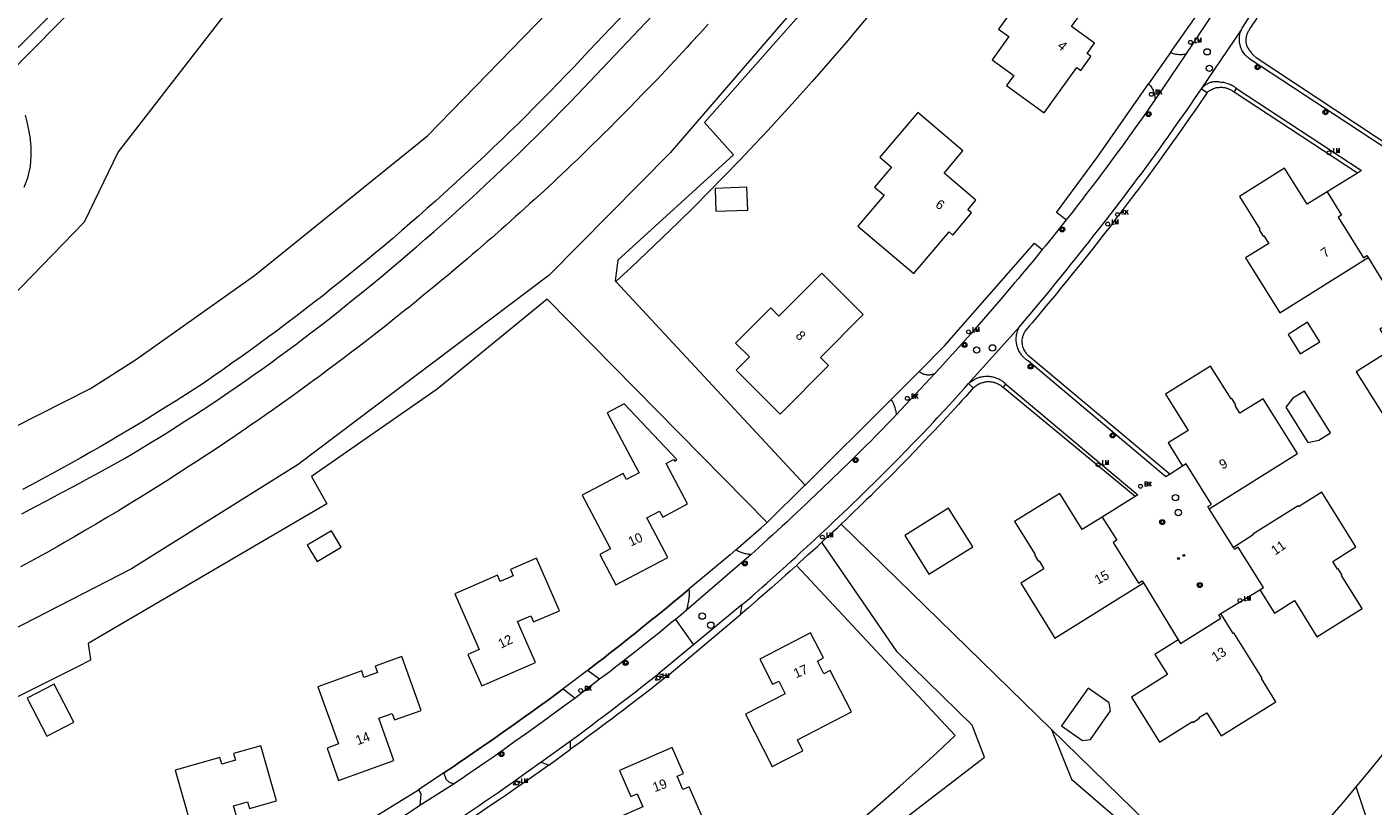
# Model space of a CAD drawing. Header units: metres. Extents: x 138165 to 154469, y 480134 to 494189.
# Tile 318 of 656: x 149034 to 149211, y 483403 to 483506. Entities that reach past the tile are written whole.
import ezdxf

# ---------------------------------------------------------------- set-up
doc = ezdxf.new("R2010")
doc.units = ezdxf.units.M
doc.header["$LTSCALE"] = 0.001
doc.header["$MEASUREMENT"] = 0
for name, color, linetype, lineweight in [('Level 5', 7, 'Continuous', 0), ('TOP-L-terrein schutting raster hek leuning', 7, 'Continuous', 0), ('TOP-L-topo objecten punt', 7, 'Continuous', 0), ('TOP-L-topo objecten vlak', 7, 'Continuous', 0), ('TOP-L-water beschoeiing', 7, 'Continuous', 0), ('TOP-T-topo huisnummering naamgeving', 7, 'Continuous', 0)]:
    doc.layers.add(name, color=color, linetype=linetype, lineweight=lineweight)
doc.styles.add('Style-INTL_ISO', font='INTL_ISO.shx')
doc.styles.add('Style-STANDARD', font='STANDARD.shx')

# ---------------------------------------------------------------- blocks, each defined once
blk = doc.blocks.new('39')
at = {"layer": 'TOP-L-topo objecten punt', "color": 7, "linetype": 'Continuous', "lineweight": 0}
for p, q in [((0.0175, 0.0175), (-0.0175, 0.0175)), ((-0.0175, 0.0175), (-0.0175, -0.0175)), ((0.0175, 0.0175), (0.0175, -0.0175)), ((0.0175, -0.0175), (-0.0175, -0.0175))]:
    blk.add_line(p, q, dxfattribs=at)
blk.add_circle((0, 0), 0.0332, dxfattribs=at)
blk = doc.blocks.new('*U13')
at = {"layer": 'Level 5', "color": 7, "linetype": 'Continuous', "lineweight": 0}
blk.add_circle((0, 0), 0.0415, dxfattribs=at)
blk = doc.blocks.new('150')
at = {"layer": 'Level 5', "color": 7, "linetype": 'Continuous', "lineweight": 0}
blk.add_blockref('*U13', (0, 0), dxfattribs=at)
blk = doc.blocks.new('72')
at = {"layer": 'TOP-L-topo objecten punt', "color": 7, "linetype": 'Continuous', "lineweight": 0}
blk.add_circle((0, 0), 0.025, dxfattribs=at)
at = {"layer": 'TOP-L-topo objecten punt', "color": 7, "linetype": 'Continuous', "lineweight": 0, "style": 'Style-STANDARD'}
blk.add_text('BK', height=0.06, dxfattribs=at).set_placement((0.0483, 0))
blk = doc.blocks.new('16')
at = {"layer": 'TOP-L-topo objecten punt', "color": 7, "linetype": 'Continuous', "lineweight": 0}
blk.add_circle((0, 0), 0.025, dxfattribs=at)
at = {"layer": 'TOP-L-topo objecten punt', "color": 7, "linetype": 'Continuous', "lineweight": 0, "style": 'Style-STANDARD'}
blk.add_text('LM', height=0.06, dxfattribs=at).set_placement((0.0483, 0))
blk = doc.blocks.new('10')
at = {"layer": 'TOP-L-topo objecten punt', "linetype": 'Continuous', "lineweight": 0}
blk.add_circle((0, 0), 0.0125, dxfattribs=at)
blk = doc.blocks.new('119')
at = {"layer": 'TOP-L-topo objecten punt', "color": 7, "linetype": 'Continuous', "lineweight": 0}
blk.add_circle((0, 0), 0.025, dxfattribs=at)
at = {"layer": 'TOP-L-topo objecten punt', "color": 7, "linetype": 'Continuous', "lineweight": 0, "style": 'Style-STANDARD'}
blk.add_text('KK', height=0.06, dxfattribs=at).set_placement((0.0483, 0))

msp = doc.modelspace()

# ---------------------------------------------------------------- linework, layer by layer
at = {"layer": 'TOP-L-terrein schutting raster hek leuning', "flags": 128}
for points in [[(149121.24, 483432), (149121.15, 483431.93), (149120.47, 483431.35), (149119.09, 483430.21), (149118.4, 483429.64), (149117.02, 483428.51), (149116.33, 483427.95), (149114.93, 483426.82), (149114.24, 483426.27), (149113.54, 483425.71), (149112.84, 483425.15), (149112.14, 483424.6), (149110.73, 483423.49), (149110.03, 483422.94), (149109.32, 483422.4), (149107.91, 483421.3)], [(149104.71, 483418.9), (149104, 483418.38), (149103.3, 483417.85), (149102.59, 483417.33), (149101.88, 483416.82), (149100.45, 483415.78), (149099.74, 483415.27), (149098.31, 483414.24), (149096.88, 483413.23), (149095.44, 483412.22), (149093.99, 483411.22), (149093.27, 483410.72), (149091.82, 483409.72), (149091.09, 483409.23), (149090.36, 483408.73), (149089.04, 483407.84)], [(149070.66, 483394.31), (149069.8, 483394.86), (149069.32, 483395.74), (149075.67, 483399.43), (149085.7, 483405.59)]]:
    msp.add_lwpolyline(points, dxfattribs=at)
at = {"layer": 'TOP-L-topo objecten vlak', "flags": 128}
for points in [[(149174.81, 483548.92), (149169.13, 483553.48), (149144.26, 483519.05), (149118.79, 483489.41), (149102.88, 483473.29), (149069.85, 483448.42), (149047.96, 483434.69), (149017.71, 483419.17), (149016.56, 483418.67)], [(149158.45, 483525.05), (149158.33, 483524.89), (149152.48, 483528.69), (149138.03, 483510.08), (149123.27, 483493.41), (149127.11, 483489.16), (149111.87, 483475.29), (149111.53, 483472.55), (149111.62, 483472.46)], [(149193.86, 483505.59), (149193.92, 483505.73), (149193.96, 483505.8), (149194.04, 483505.94), (149194.58, 483506.79), (149195.44, 483508.14), (149195.87, 483508.82), (149196.3, 483509.49), (149197.15, 483510.84), (149198, 483512.2), (149198.42, 483512.88), (149199.25, 483514.25), (149200.08, 483515.62), (149200.9, 483516.99), (149201.71, 483518.37), (149202.52, 483519.75), (149202.92, 483520.44), (149203.32, 483521.13), (149204.11, 483522.52), (149204.51, 483523.22), (149204.9, 483523.92), (149205.29, 483524.61), (149205.68, 483525.35), (149206.17, 483526.29)], [(149184.54, 483502.61), (149190.87, 483511.61), (149197.41, 483522.17)], [(149198.54, 483521.29), (149197.46, 483519.41), (149193.12, 483512.35), (149186.54, 483502.38)], [(149033.55, 483441.92), (149035.24, 483442.81), (149036.94, 483443.7), (149038.63, 483444.61), (149040.32, 483445.52), (149042.01, 483446.43), (149043.69, 483447.35), (149045.37, 483448.28), (149047.04, 483449.21), (149048.21, 483449.9), (149049.37, 483450.6), (149050.52, 483451.3), (149051.68, 483452.01), (149052.83, 483452.72), (149053.97, 483453.44), (149055.11, 483454.17), (149056.25, 483454.9), (149057.38, 483455.64), (149058.51, 483456.39), (149059.63, 483457.14), (149060.75, 483457.9), (149061.87, 483458.67), (149062.98, 483459.44), (149064.08, 483460.22), (149065.19, 483461), (149066.29, 483461.79), (149067.38, 483462.59), (149068.47, 483463.39), (149069.55, 483464.2), (149070.63, 483465.01), (149071.71, 483465.84), (149072.78, 483466.66), (149073.84, 483467.49), (149074.9, 483468.33), (149075.96, 483469.18), (149077.16, 483470.14), (149078.35, 483471.1), (149079.54, 483472.08), (149080.73, 483473.05), (149081.91, 483474.04), (149083.08, 483475.03), (149084.25, 483476.02), (149085.42, 483477.02), (149086.58, 483478.03), (149087.73, 483479.04), (149088.88, 483480.06), (149090.03, 483481.08), (149091.17, 483482.11), (149092.3, 483483.14), (149093.43, 483484.18), (149094.56, 483485.23), (149095.67, 483486.28), (149096.79, 483487.33), (149097.9, 483488.4), (149099, 483489.46), (149100.1, 483490.54), (149101.2, 483491.61), (149102.28, 483492.7), (149103.37, 483493.79), (149104.44, 483494.88), (149105.52, 483495.98), (149106.58, 483497.08), (149127.84, 483519.54)], [(149123.97, 483519.54), (149108.14, 483502.85), (149107.12, 483501.77), (149106.09, 483500.68), (149105.06, 483499.61), (149104.02, 483498.53), (149102.98, 483497.47), (149101.94, 483496.4), (149100.89, 483495.35), (149099.83, 483494.29), (149098.77, 483493.24), (149097.7, 483492.2), (149096.64, 483491.16), (149095.56, 483490.13), (149094.48, 483489.1), (149093.4, 483488.08), (149092.31, 483487.06), (149091.22, 483486.05), (149090.12, 483485.04), (149089.02, 483484.04), (149087.92, 483483.05), (149086.8, 483482.06), (149085.69, 483481.07), (149084.57, 483480.09), (149083.44, 483479.12), (149082.31, 483478.15), (149081.17, 483477.19), (149080.04, 483476.23), (149078.89, 483475.28), (149077.74, 483474.34), (149076.59, 483473.4), (149075.43, 483472.46), (149074.26, 483471.54), (149073.1, 483470.61), (149071.92, 483469.7), (149070.74, 483468.79), (149069.56, 483467.88), (149068.38, 483466.98), (149067.19, 483466.09), (149065.99, 483465.2), (149064.79, 483464.32), (149063.59, 483463.45), (149062.38, 483462.58), (149061.17, 483461.72), (149059.95, 483460.86), (149058.73, 483460.01), (149057.5, 483459.16), (149056.28, 483458.37), (149055.05, 483457.57), (149053.82, 483456.79), (149052.59, 483456.01), (149051.35, 483455.24), (149050.11, 483454.47), (149048.86, 483453.71), (149047.61, 483452.96), (149046.35, 483452.21), (149045.1, 483451.47), (149043.83, 483450.74), (149042.57, 483450.01), (149041.3, 483449.29), (149040.02, 483448.57), (149038.75, 483447.86), (149037.47, 483447.16), (149036.18, 483446.47), (149034.9, 483445.78), (149033.61, 483445.1)], [(149046.39, 483516.65), (149032.31, 483502.5)], [(149031.62, 483499.57), (149045.03, 483513.23)], [(149064.51, 483513.21), (149046.22, 483489.55), (149041.74, 483480.27), (149032.16, 483470.39)], [(149163.28, 483504.71), (149161.09, 483501.66), (149163.97, 483499.59), (149163, 483498.25), (149167.95, 483494.68), (149172.22, 483500.61), (149172.75, 483500.23), (149174.09, 483502.09), (149173.57, 483502.47), (149174.56, 483503.85), (149171.52, 483506.04), (149174.06, 483509.58), (149167.93, 483513.99), (149161.94, 483505.67), (149163.28, 483504.71)], [(149019.09, 483446.52), (149042.56, 483458.4), (149048.48, 483462.18), (149064.12, 483473.26), (149086.86, 483491.64), (149102.65, 483507.88)], [(149145.08, 483507.71), (149143.59, 483505.92), (149141.91, 483503.94), (149140.39, 483502.16), (149138.95, 483500.5), (149137.44, 483498.79), (149135.88, 483497.04), (149134.8, 483495.84), (149133.32, 483494.21), (149131.6, 483492.34), (149129.98, 483490.61), (149127.89, 483488.41), (149125.92, 483486.37), (149123.78, 483484.19), (149122.05, 483482.45), (149119.86, 483480.28), (149117.72, 483478.21), (149115.65, 483476.23), (149113.67, 483474.36), (149111.62, 483472.46)], [(149123.77, 483506.34), (149122.66, 483505.12), (149121.55, 483503.9), (149120.99, 483503.29), (149119.87, 483502.08), (149119.31, 483501.47), (149118.18, 483500.27), (149117.05, 483499.07), (149116.48, 483498.48), (149115.33, 483497.29), (149114.18, 483496.1), (149113.61, 483495.51), (149113.03, 483494.92), (149111.86, 483493.75), (149110.7, 483492.58), (149110.11, 483492), (149109.53, 483491.42), (149108.35, 483490.27), (149107.16, 483489.11), (149106.57, 483488.54), (149105.8, 483487.81), (149105.19, 483487.23), (149103.98, 483486.09), (149103.37, 483485.52), (149102.15, 483484.38), (149100.92, 483483.25), (149100.3, 483482.69), (149099.06, 483481.57), (149098.44, 483481.01), (149097.82, 483480.46), (149097.2, 483479.9), (149096.58, 483479.35), (149095.32, 483478.24), (149094.69, 483477.7), (149093.43, 483476.6), (149092.8, 483476.06), (149092.17, 483475.52), (149090.9, 483474.43), (149089.62, 483473.36), (149088.98, 483472.82), (149087.7, 483471.76), (149087.05, 483471.23), (149086.41, 483470.7), (149085.11, 483469.64), (149084.46, 483469.12), (149083.82, 483468.6), (149082.51, 483467.56), (149081.2, 483466.52), (149079.89, 483465.49), (149079.23, 483464.98), (149077.91, 483463.96), (149076.58, 483462.95), (149075.92, 483462.44), (149075.25, 483461.94), (149073.92, 483460.94), (149072.57, 483459.95), (149071.9, 483459.45), (149071.23, 483458.96), (149069.88, 483457.98), (149069.2, 483457.49), (149067.85, 483456.52), (149066.48, 483455.56), (149065.8, 483455.08), (149064.43, 483454.12), (149063.75, 483453.65), (149063.06, 483453.17), (149061.68, 483452.23), (149060.3, 483451.29), (149059.61, 483450.83), (149058.22, 483449.91), (149057.52, 483449.45), (149056.82, 483448.99), (149055.43, 483448.08), (149054.02, 483447.17), (149052.62, 483446.27), (149051.21, 483445.38), (149049.79, 483444.5), (149049.08, 483444.06), (149048.37, 483443.62), (149046.95, 483442.75), (149046.24, 483442.31), (149044.81, 483441.45), (149043.37, 483440.6), (149041.93, 483439.75), (149040.49, 483438.91), (149039.05, 483438.08), (149038.32, 483437.66), (149036.87, 483436.84), (149036.14, 483436.43), (149034.69, 483435.62), (149033.37, 483434.93)], [(149188.61, 483497.81), (149193.86, 483505.59)], [(149213.48, 483489.56), (149194.98, 483501.74), (149194.85, 483501.84), (149194.79, 483501.88), (149194.66, 483501.98), (149194.61, 483502.04), (149194.49, 483502.15), (149194.38, 483502.26), (149194.33, 483502.32), (149194.23, 483502.45), (149194.19, 483502.51), (149194.1, 483502.64), (149194.01, 483502.78), (149193.94, 483502.91), (149193.87, 483503.06), (149193.81, 483503.2), (149193.76, 483503.35), (149193.73, 483503.42), (149193.69, 483503.58), (149193.65, 483503.73), (149193.63, 483503.89), (149193.61, 483504.04), (149193.6, 483504.12), (149193.6, 483504.2), (149193.6, 483504.36), (149193.6, 483504.52), (149193.61, 483504.6), (149193.62, 483504.75), (149193.65, 483504.91), (149193.68, 483505.06), (149193.72, 483505.22), (149193.75, 483505.29), (149193.77, 483505.37), (149193.83, 483505.52), (149193.86, 483505.59)], [(149195.88, 483507.14), (149195.08, 483505.88), (149194.78, 483505.41), (149194.72, 483505.3), (149194.65, 483505.18), (149194.63, 483505.12), (149194.6, 483505.06), (149194.56, 483504.94), (149194.54, 483504.88), (149194.52, 483504.81), (149194.49, 483504.69), (149194.47, 483504.56), (149194.45, 483504.43), (149194.45, 483504.36), (149194.44, 483504.23), (149194.45, 483504.1), (149194.45, 483504.03), (149194.46, 483503.97), (149194.48, 483503.84), (149194.51, 483503.71), (149194.55, 483503.59), (149194.6, 483503.46), (149194.62, 483503.4), (149194.67, 483503.28), (149194.74, 483503.17), (149194.77, 483503.11), (149194.85, 483503.01), (149194.92, 483502.9), (149194.95, 483502.87), (149195.05, 483502.73), (149195.15, 483502.59), (149195.2, 483502.53), (149195.32, 483502.4), (149195.44, 483502.28), (149195.5, 483502.22), (149195.56, 483502.16), (149195.69, 483502.05), (149195.76, 483501.99), (149195.82, 483501.94), (149214.03, 483489.88)], [(149184.54, 483502.61), (149181.65, 483498.5)], [(149186.54, 483502.38), (149182.51, 483496.43)], [(149186.54, 483502.38), (149186.53, 483502.38), (149186.46, 483502.36), (149186.39, 483502.35), (149186.23, 483502.33), (149186.08, 483502.31), (149186.01, 483502.3), (149185.93, 483502.3), (149185.86, 483502.3), (149185.78, 483502.3), (149185.63, 483502.31), (149185.48, 483502.32), (149185.4, 483502.34), (149185.25, 483502.36), (149185.11, 483502.4), (149184.96, 483502.44), (149184.82, 483502.49), (149184.75, 483502.52), (149184.68, 483502.55), (149184.54, 483502.61)], [(149170.83, 483480.58), (149169.54, 483481.57), (149175, 483488.94), (149181.65, 483498.5)], [(149181.65, 483498.5), (149181.75, 483498.39), (149181.85, 483498.28), (149181.9, 483498.22), (149181.99, 483498.1), (149182.07, 483497.97), (149182.15, 483497.84), (149182.18, 483497.78), (149182.25, 483497.64), (149182.28, 483497.57), (149182.33, 483497.43), (149182.36, 483497.36), (149182.38, 483497.29), (149182.4, 483497.22), (149182.42, 483497.14), (149182.44, 483497.07), (149182.45, 483497), (149182.48, 483496.85), (149182.49, 483496.77), (149182.5, 483496.7), (149182.5, 483496.62), (149182.5, 483496.55), (149182.51, 483496.43)], [(149188.61, 483497.81), (149188.69, 483497.92), (149188.74, 483497.97), (149188.83, 483498.08), (149188.92, 483498.17), (149189.03, 483498.26), (149189.13, 483498.34), (149189.24, 483498.42), (149189.36, 483498.49), (149189.48, 483498.56), (149189.61, 483498.61), (149189.73, 483498.66), (149189.8, 483498.68), (149189.93, 483498.72), (149189.99, 483498.74), (149190.13, 483498.76), (149190.26, 483498.78), (149190.4, 483498.79), (149190.53, 483498.79), (149190.67, 483498.79), (149190.73, 483498.78), (149190.87, 483498.77), (149190.94, 483498.75), (149191.05, 483498.73), (149191.22, 483498.72), (149191.39, 483498.7), (149191.55, 483498.68), (149191.63, 483498.66), (149191.79, 483498.62), (149191.95, 483498.58), (149192.11, 483498.53), (149192.19, 483498.5), (149192.34, 483498.44), (149192.49, 483498.36), (149192.56, 483498.33), (149192.71, 483498.25), (149192.85, 483498.16), (149192.92, 483498.11), (149192.98, 483498.06), (149193.05, 483498.01), (149193.12, 483497.96), (149193.18, 483497.91), (149193.24, 483497.85)], [(149164.67, 483466.48), (149165.35, 483467.28), (149166.58, 483468.75), (149167.19, 483469.48), (149168.4, 483470.96), (149169.61, 483472.44), (149170.82, 483473.93), (149171.42, 483474.67), (149172.02, 483475.42), (149173.21, 483476.92), (149173.8, 483477.67), (149174.39, 483478.42), (149174.98, 483479.17), (149176.16, 483480.68), (149176.74, 483481.44), (149177.91, 483482.96), (149178.49, 483483.72), (149179.07, 483484.48), (149179.64, 483485.24), (149180.22, 483486.01), (149180.8, 483486.77), (149181.96, 483488.33), (149182.55, 483489.16), (149183.14, 483489.98), (149183.73, 483490.81), (149184.31, 483491.63), (149185.48, 483493.29), (149186.64, 483494.95), (149187.22, 483495.78), (149187.79, 483496.62), (149188.61, 483497.81)], [(149189.36, 483497.34), (149188, 483495.34), (149187.01, 483493.92), (149186.02, 483492.5), (149185.52, 483491.79), (149184.51, 483490.38), (149183.5, 483488.97), (149182.99, 483488.27), (149182.48, 483487.57), (149181.46, 483486.17), (149180.42, 483484.77), (149179.39, 483483.38), (149178.34, 483482), (149177.29, 483480.62), (149176.77, 483479.93), (149175.71, 483478.56), (149175.25, 483477.98), (149174.23, 483476.67), (149173.71, 483476.02), (149172.68, 483474.72), (149172.16, 483474.08), (149171.11, 483472.78), (149170.06, 483471.5), (149169.54, 483470.86), (149168.48, 483469.58), (149167.94, 483468.95), (149167.41, 483468.31), (149166.34, 483467.04), (149165.95, 483466.59), (149165.46, 483465.98), (149165.38, 483465.87), (149165.31, 483465.75), (149165.25, 483465.62), (149165.22, 483465.56), (149165.17, 483465.43), (149165.12, 483465.3), (149165.1, 483465.23), (149165.07, 483465.1), (149165.04, 483464.96), (149165.02, 483464.82), (149165.01, 483464.68), (149165.01, 483464.54), (149165.02, 483464.4), (149165.03, 483464.26), (149165.05, 483464.13), (149165.08, 483463.99), (149165.1, 483463.92), (149165.14, 483463.79), (149165.17, 483463.72), (149165.22, 483463.6), (149165.28, 483463.47), (149165.35, 483463.35), (149165.42, 483463.23), (149165.5, 483463.12), (149165.59, 483463.01), (149165.63, 483462.96), (149165.68, 483462.9), (149165.73, 483462.85), (149165.78, 483462.81), (149165.83, 483462.76), (149165.9, 483462.7), (149184.51, 483447.14)], [(149188.61, 483497.81), (149189.36, 483497.34)], [(149189.36, 483497.34), (149189.43, 483497.41), (149189.49, 483497.46), (149189.55, 483497.5), (149189.61, 483497.54), (149189.73, 483497.62), (149189.79, 483497.66), (149189.92, 483497.73), (149190.05, 483497.8), (149190.19, 483497.85), (149190.32, 483497.9), (149190.46, 483497.95), (149190.61, 483497.98), (149190.68, 483497.99), (149190.75, 483498.01), (149190.82, 483498.02), (149190.9, 483498.02), (149191.04, 483498.03), (149191.11, 483498.04), (149191.26, 483498.03), (149191.33, 483498.03), (149191.48, 483498.02), (149191.62, 483497.99), (149191.7, 483497.98), (149191.84, 483497.95), (149191.91, 483497.93), (149191.98, 483497.91), (149192.12, 483497.86), (149192.25, 483497.8), (149192.38, 483497.74), (149192.45, 483497.7), (149192.57, 483497.63), (149192.64, 483497.59), (149192.76, 483497.51), (149192.81, 483497.46), (149192.87, 483497.41), (149192.92, 483497.37)], [(149192.92, 483497.37), (149193.24, 483497.85)], [(149209.14, 483486.75), (149192.92, 483497.37)], [(149193.24, 483497.85), (149209.65, 483487.1), (149209.14, 483486.75)], [(149182.51, 483496.43), (149181.73, 483495.26), (149181.28, 483494.61), (149180.37, 483493.33), (149179.92, 483492.69), (149179.46, 483492.06), (149178.55, 483490.78), (149178.09, 483490.15), (149177.63, 483489.52), (149177.16, 483488.88), (149176.23, 483487.62), (149175.29, 483486.37), (149174.82, 483485.74), (149173.87, 483484.49), (149173.39, 483483.87), (149172.92, 483483.25), (149172.44, 483482.63), (149171.47, 483481.4), (149170.83, 483480.58)], [(149033.83, 483484.89), (149034.32, 483486.12), (149034.7, 483487.59), (149034.76, 483489.01), (149034.78, 483490.23), (149034.62, 483491.49), (149034.48, 483492.42), (149034.26, 483493.48), (149034.02, 483494.38)], [(149143.43, 483479.76), (149150.79, 483473.52), (149155.44, 483479.01), (149155.94, 483478.59), (149158.39, 483481.49), (149157.9, 483481.91), (149158.97, 483483.16), (149154.77, 483486.72), (149157.26, 483489.66), (149151.31, 483494.7), (149146.33, 483488.83), (149147.86, 483487.53), (149145.63, 483484.9), (149146.89, 483483.84), (149143.43, 483479.76)], [(149205.13, 483484.27), (149202.5, 483482.63), (149199.53, 483487.38), (149193.6, 483483.67), (149196.3, 483479.34), (149196.2, 483479.28), (149196.73, 483478.43), (149196.83, 483478.49), (149197.46, 483477.48), (149194.41, 483475.57), (149198.91, 483468.36), (149210.53, 483475.62)], [(149209.14, 483486.75), (149205.13, 483484.27)], [(149124.67, 483484.72), (149124.78, 483481.72), (149128.98, 483481.88), (149128.87, 483484.88), (149124.67, 483484.72)], [(149205.13, 483484.27), (149207.04, 483481.22), (149206.57, 483480.92), (149209.9, 483475.6), (149210.36, 483475.89), (149210.53, 483475.62)], [(149170.83, 483480.58), (149170.5, 483480.16), (149169.53, 483478.94), (149169.04, 483478.33), (149168.05, 483477.11), (149167.69, 483476.67)], [(149151.52, 483460.62), (149154.85, 483464), (149166.68, 483477.52), (149167.69, 483476.67)], [(149167.69, 483476.67), (149166.56, 483475.29), (149166.06, 483474.69), (149165.56, 483474.09), (149165.05, 483473.48), (149164.55, 483472.89), (149164.04, 483472.29), (149162.25, 483470.17), (149161.11, 483468.84), (149159.97, 483467.52), (149159.39, 483466.86), (149158.82, 483466.21), (149158.24, 483465.55), (149157.08, 483464.24), (149155.92, 483462.94), (149155.33, 483462.29), (149154.23, 483461.07), (149153.5, 483460.34)], [(149210.53, 483475.62), (149215.11, 483468.1)], [(149138.7, 483473.57), (149133.07, 483467.92), (149131.99, 483468.99), (149127.38, 483464.36), (149129.2, 483462.55), (149127.45, 483460.79), (149133.23, 483455.03), (149139.6, 483461.41), (149138.52, 483462.48), (149144.16, 483468.14), (149138.7, 483473.57)], [(149111.62, 483472.46), (149136.5, 483445.68)], [(149131.51, 483440.76), (149102.6, 483470.17), (149088.15, 483458.33), (149071.62, 483446.83), (149073.63, 483443.23), (149042.26, 483424.87), (149042.57, 483422.74), (149042.58, 483422.66), (149040.84, 483421.8), (149019.87, 483411.32), (149016.56, 483418.67)], [(149215.11, 483468.1), (149212.06, 483466.19), (149213.7, 483463.57), (149208.95, 483460.6), (149212.66, 483454.66), (149216.98, 483457.36), (149217.04, 483457.27), (149217.89, 483457.8), (149217.83, 483457.89), (149218.85, 483458.53), (149220.76, 483455.47), (149227.97, 483459.98), (149226.06, 483463.03), (149226.15, 483463.09), (149222.44, 483469.03), (149222.35, 483468.97), (149220.71, 483471.6)], [(149158.01, 483459.05), (149164.67, 483466.48)], [(149184.51, 483447.14), (149183.92, 483446.76), (149165.88, 483461.98), (149165.81, 483462.03), (149165.67, 483462.12), (149165.54, 483462.22), (149165.48, 483462.27), (149165.42, 483462.33), (149165.36, 483462.38), (149165.3, 483462.44), (149165.18, 483462.56), (149165.12, 483462.62), (149165.02, 483462.74), (149164.97, 483462.81), (149164.87, 483462.94), (149164.82, 483463.01), (149164.78, 483463.08), (149164.7, 483463.22), (149164.62, 483463.36), (149164.58, 483463.44), (149164.55, 483463.51), (149164.49, 483463.67), (149164.43, 483463.82), (149164.39, 483463.98), (149164.36, 483464.06), (149164.33, 483464.22), (149164.31, 483464.3), (149164.29, 483464.46), (149164.27, 483464.63), (149164.27, 483464.71), (149164.27, 483464.79), (149164.27, 483464.96), (149164.27, 483465.04), (149164.27, 483465.12), (149164.29, 483465.28), (149164.31, 483465.45), (149164.35, 483465.61), (149164.39, 483465.77), (149164.43, 483465.93), (149164.49, 483466.08), (149164.55, 483466.23), (149164.58, 483466.31), (149164.62, 483466.38), (149164.67, 483466.48)], [(149202.57, 483467.11), (149200.02, 483465.52), (149201.61, 483462.97), (149204.16, 483464.56), (149202.57, 483467.11)], [(149189.62, 483442.59), (149201.24, 483449.85), (149196.74, 483457.06), (149193.68, 483455.15), (149193.05, 483456.17), (149193.14, 483456.23), (149192.61, 483457.08), (149192.52, 483457.02), (149189.82, 483461.34), (149183.88, 483457.64), (149186.85, 483452.89), (149184.22, 483451.24), (149186.12, 483448.19)], [(149151.52, 483460.62), (149147.8, 483456.92)], [(149153.5, 483460.34), (149148.47, 483454.93)], [(149153.5, 483460.34), (149153.44, 483460.31), (149153.39, 483460.29), (149153.27, 483460.25), (149153.21, 483460.23), (149153.1, 483460.2), (149152.98, 483460.18), (149152.86, 483460.17), (149152.74, 483460.16), (149152.68, 483460.16), (149152.62, 483460.17), (149152.5, 483460.18), (149152.38, 483460.2), (149152.26, 483460.22), (149152.2, 483460.24), (149152.14, 483460.26), (149152.09, 483460.28), (149152.03, 483460.3), (149151.98, 483460.32), (149151.87, 483460.38), (149151.81, 483460.41), (149151.71, 483460.47), (149151.66, 483460.5), (149151.61, 483460.54), (149151.57, 483460.58), (149151.52, 483460.62)], [(149158.01, 483459.05), (149158.08, 483459.11), (149158.2, 483459.22), (149158.33, 483459.32), (149158.47, 483459.42), (149158.61, 483459.51), (149158.76, 483459.59), (149158.83, 483459.63), (149158.9, 483459.67), (149159.06, 483459.74), (149159.21, 483459.8), (149159.37, 483459.85), (149159.45, 483459.88), (149159.53, 483459.9), (149159.61, 483459.92), (149159.69, 483459.94), (149159.86, 483459.97), (149160.02, 483459.99), (149160.19, 483460.01), (149160.36, 483460.01), (149160.52, 483460.01), (149160.69, 483460), (149160.86, 483459.98), (149161.02, 483459.96), (149161.18, 483459.93), (149161.27, 483459.91), (149161.35, 483459.89), (149161.51, 483459.84), (149161.58, 483459.81), (149161.66, 483459.78), (149161.82, 483459.72), (149161.97, 483459.65), (149162.12, 483459.57), (149162.19, 483459.53), (149162.26, 483459.48), (149162.4, 483459.39), (149162.47, 483459.35), (149162.54, 483459.3), (149162.6, 483459.24), (149162.67, 483459.19), (149162.79, 483459.08), (149162.85, 483459.02), (149162.9, 483458.98)], [(149128.25, 483429.97), (149128.89, 483430.53), (149129.54, 483431.09), (149130.82, 483432.22), (149131.46, 483432.79), (149132.74, 483433.93), (149134.02, 483435.08), (149134.65, 483435.65), (149135.29, 483436.23), (149135.92, 483436.81), (149137.18, 483437.97), (149138.43, 483439.13), (149139.68, 483440.3), (149140.3, 483440.89), (149140.92, 483441.48), (149141.54, 483442.07), (149142.16, 483442.66), (149142.78, 483443.26), (149143.39, 483443.85), (149144.62, 483445.05), (149145.84, 483446.25), (149146.45, 483446.85), (149147.66, 483448.06), (149148.87, 483449.27), (149149.72, 483450.14), (149150.77, 483451.23), (149151.82, 483452.32), (149152.86, 483453.42), (149153.38, 483453.97), (149153.89, 483454.53), (149154.92, 483455.64), (149155.94, 483456.75), (149156.96, 483457.87), (149157.46, 483458.43), (149158.01, 483459.05)], [(149158.62, 483458.48), (149158.12, 483457.92), (149157.62, 483457.36), (149157.12, 483456.8), (149156.61, 483456.24), (149155.6, 483455.13), (149155.09, 483454.58), (149154.07, 483453.47), (149153.55, 483452.92), (149153.04, 483452.37), (149152, 483451.28), (149150.96, 483450.19), (149149.92, 483449.1), (149149.39, 483448.57), (149148.87, 483448.03), (149148.34, 483447.49), (149147.81, 483446.96), (149146.75, 483445.89), (149146.21, 483445.36), (149145.68, 483444.83), (149145.14, 483444.3), (149144.6, 483443.78), (149144.06, 483443.25), (149143.52, 483442.73), (149142.98, 483442.2), (149142.44, 483441.68), (149141.89, 483441.16), (149141.24, 483440.55)], [(149158.01, 483459.05), (149158.62, 483458.48)], [(149158.62, 483458.48), (149158.72, 483458.58), (149158.77, 483458.63), (149158.83, 483458.68), (149158.95, 483458.77), (149159.08, 483458.85), (149159.14, 483458.89), (149159.2, 483458.93), (149159.34, 483459), (149159.4, 483459.03), (149159.54, 483459.1), (149159.68, 483459.15), (149159.83, 483459.19), (149159.9, 483459.21), (149160.04, 483459.25), (149160.12, 483459.26), (149160.27, 483459.28), (149160.42, 483459.3), (149160.57, 483459.31), (149160.71, 483459.3), (149160.79, 483459.3), (149160.94, 483459.29), (149161.09, 483459.27), (149161.24, 483459.24), (149161.31, 483459.22), (149161.38, 483459.2), (149161.45, 483459.18), (149161.52, 483459.15), (149161.67, 483459.1), (149161.8, 483459.04), (149161.94, 483458.97), (149162, 483458.94), (149162.07, 483458.9), (149162.13, 483458.86), (149162.19, 483458.82), (149162.26, 483458.78), (149162.38, 483458.68), (149162.49, 483458.59), (149162.55, 483458.54)], [(149162.55, 483458.54), (149162.9, 483458.98)], [(149179.9, 483444.2), (149162.55, 483458.54)], [(149162.9, 483458.98), (149180.27, 483444.42), (149179.9, 483444.2)], [(149199.69, 483455.96), (149202.6, 483451.29), (149204.05, 483451.61), (149205.58, 483452.56), (149202.14, 483458.07), (149200.61, 483457.12), (149199.69, 483455.96)], [(149107.19, 483444.36), (149110.94, 483437.3), (149109.53, 483436.55), (149111.65, 483432.55), (149118.47, 483436.17), (149115.7, 483441.39), (149117.36, 483442.27), (149117.79, 483441.47), (149121.07, 483443.22), (149118.25, 483448.53), (149119.23, 483449.04), (149119.4, 483448.86), (149119.63, 483449.08), (149112.73, 483456.36), (149110.51, 483455.18), (149114.26, 483448.11), (149114.68, 483447.32), (149113.02, 483446.44), (149112.6, 483447.23), (149107.19, 483444.36)], [(149136.5, 483445.68), (149147.8, 483456.92)], [(149147.8, 483456.92), (149147.9, 483456.78), (149147.99, 483456.63), (149148.07, 483456.48), (149148.11, 483456.41), (149148.14, 483456.33), (149148.18, 483456.26), (149148.21, 483456.18), (149148.27, 483456.02), (149148.3, 483455.94), (149148.32, 483455.86), (149148.37, 483455.7), (149148.4, 483455.53), (149148.42, 483455.45), (149148.45, 483455.28), (149148.46, 483455.11), (149148.47, 483455.03), (149148.47, 483454.93)], [(149148.47, 483454.93), (149148.11, 483454.53), (149147.52, 483453.92), (149146.33, 483452.7), (149145.73, 483452.1), (149145.14, 483451.49), (149144.54, 483450.89), (149143.93, 483450.29), (149142.73, 483449.09), (149142.12, 483448.5), (149141.52, 483447.9), (149140.91, 483447.31), (149140.3, 483446.72), (149139.69, 483446.13), (149139.08, 483445.54), (149137.85, 483444.36), (149137.24, 483443.78), (149136.62, 483443.19), (149135.38, 483442.03), (149134.76, 483441.45), (149134.14, 483440.87), (149133.51, 483440.3), (149132.89, 483439.72), (149132.26, 483439.15), (149131.63, 483438.58), (149131, 483438.01), (149130.37, 483437.44), (149129.4, 483436.57)], [(149186.12, 483448.19), (149184.51, 483447.14)], [(149189.62, 483442.59), (149189.45, 483442.86), (149189.92, 483443.16), (149186.59, 483448.48), (149186.12, 483448.19)], [(149131.51, 483440.76), (149136.48, 483445.66), (149136.5, 483445.68)], [(149175.58, 483441.48), (149172.95, 483439.84), (149169.98, 483444.59), (149164.04, 483440.88), (149166.75, 483436.56), (149166.65, 483436.5), (149167.18, 483435.65), (149167.27, 483435.71), (149167.91, 483434.69), (149164.86, 483432.78), (149169.36, 483425.57), (149180.98, 483432.83)], [(149179.9, 483444.2), (149175.58, 483441.48)], [(149196.3, 483431.91), (149198.2, 483428.85), (149200.83, 483430.49), (149203.8, 483425.74), (149209.74, 483429.45), (149207.04, 483433.78), (149207.13, 483433.84), (149206.6, 483434.68), (149206.51, 483434.63), (149205.87, 483435.65), (149208.92, 483437.55), (149204.42, 483444.76), (149201.36, 483442.85), (149201.31, 483442.95), (149195.37, 483439.24), (149195.43, 483439.15), (149192.81, 483437.49)], [(149152.77, 483433.98), (149158.54, 483437.58), (149155.36, 483442.67), (149149.6, 483439.07), (149152.77, 483433.98)], [(149192.81, 483437.49), (149189.62, 483442.59)], [(149127.41, 483437.16), (149130.74, 483440.09), (149131.51, 483440.76)], [(149138.71, 483438.18), (149140.25, 483439.61), (149140.8, 483440.13), (149141.24, 483440.55)], [(149141.24, 483440.55), (149168.92, 483413.52)], [(149175.58, 483441.48), (149177.48, 483438.43), (149177.02, 483438.14), (149180.34, 483432.81), (149180.81, 483433.1), (149180.98, 483432.83)], [(149074.24, 483439.69), (149071.06, 483437.79), (149072.35, 483435.64), (149075.52, 483437.54), (149074.24, 483439.69)], [(149075.59, 483356.12), (149096.59, 483365.51), (149122.33, 483382.88), (149140.01, 483394.45), (149160.1, 483409.91), (149158.47, 483414.1), (149148.62, 483423.75), (149138.71, 483438.18)], [(149135.37, 483435.12), (149135.74, 483435.45), (149136.93, 483436.54), (149138.12, 483437.63), (149138.71, 483438.18)], [(149129.4, 483436.57), (149129.1, 483436.3), (149128.47, 483435.74), (149127.54, 483434.92), (149120.87, 483429.18)], [(149127.41, 483437.16), (149126.68, 483436.53), (149121.24, 483432)], [(149129.4, 483436.57), (149129.27, 483436.57), (149129.15, 483436.58), (149129.01, 483436.59), (149128.88, 483436.61), (149128.74, 483436.63), (149128.61, 483436.66), (149128.48, 483436.69), (149128.36, 483436.72), (149128.24, 483436.76), (149128.11, 483436.81), (149128, 483436.85), (149127.87, 483436.91), (149127.75, 483436.96), (149127.63, 483437.03), (149127.52, 483437.1), (149127.41, 483437.16)], [(149196.3, 483431.91), (149196.76, 483432.2), (149193.44, 483437.52), (149192.97, 483437.23), (149192.81, 483437.49)], [(149096.07, 483433.83), (149090.46, 483431.38), (149093.66, 483424.05), (149092.19, 483423.41), (149094, 483419.27), (149101.07, 483422.35), (149098.72, 483427.76), (149100.44, 483428.51), (149100.8, 483427.69), (149104.21, 483429.17), (149101.2, 483436.07), (149097.79, 483434.58), (149098.15, 483433.76), (149096.43, 483433), (149096.07, 483433.83)], [(149135.37, 483435.12), (149134.54, 483434.36), (149133.93, 483433.83), (149133.33, 483433.29), (149132.12, 483432.22), (149131.51, 483431.68), (149130.29, 483430.62), (149129.07, 483429.56), (149128, 483428.65)], [(149144.41, 483402.09), (149146.79, 483404.15), (149148.98, 483406.09), (149151.41, 483408.27), (149153.86, 483410.52), (149156.22, 483412.73), (149135.37, 483435.12)], [(149107.91, 483421.3), (149109.32, 483422.4), (149110.03, 483422.94), (149110.73, 483423.49), (149112.14, 483424.6), (149112.84, 483425.15), (149113.54, 483425.71), (149114.24, 483426.27), (149114.93, 483426.82), (149116.33, 483427.95), (149117.02, 483428.51), (149118.4, 483429.64), (149119.09, 483430.21), (149120.47, 483431.35), (149121.15, 483431.93), (149121.24, 483432)], [(149121.24, 483432), (149121.25, 483431.82), (149121.26, 483431.63), (149121.26, 483431.45), (149121.26, 483431.28), (149121.25, 483431.1), (149121.24, 483430.94), (149121.23, 483430.75), (149121.2, 483430.57), (149121.18, 483430.39), (149121.15, 483430.23), (149121.11, 483430.05), (149121.07, 483429.86), (149121.03, 483429.69), (149120.98, 483429.51), (149120.92, 483429.33), (149120.87, 483429.18)], [(149180.98, 483432.83), (149185.56, 483425.32)], [(149191.15, 483428.81), (149196.3, 483431.91)], [(149128.25, 483429.97), (149121.86, 483424.69)], [(149128, 483428.65), (149128.25, 483429.97)], [(149119.48, 483428.03), (149119.01, 483427.64), (149118.43, 483427.16), (149117.86, 483426.69), (149117.27, 483426.22), (149116.69, 483425.75), (149116.11, 483425.28), (149114.94, 483424.35), (149114.36, 483423.89), (149113.18, 483422.97), (149112, 483422.05), (149111.41, 483421.6), (149110.82, 483421.14), (149110.22, 483420.69), (149109.49, 483420.14)], [(149118.37, 483420.54), (149128, 483428.65)], [(149120.87, 483429.18), (149120.16, 483428.59), (149119.48, 483428.03)], [(149119.48, 483428.03), (149121.86, 483424.69)], [(149185.56, 483425.32), (149182.5, 483423.41), (149184.15, 483420.78), (149179.4, 483417.81), (149183.11, 483411.88), (149187.43, 483414.58), (149187.49, 483414.48), (149188.34, 483415.01), (149188.28, 483415.11), (149189.3, 483415.74), (149191.2, 483412.69), (149198.41, 483417.19), (149196.51, 483420.24), (149196.6, 483420.3), (149192.89, 483426.24), (149192.8, 483426.18), (149191.15, 483428.81)], [(149185.56, 483425.32), (149185.85, 483424.85), (149191.17, 483428.18), (149190.88, 483428.64), (149191.15, 483428.81)], [(149139.79, 483421.28), (149138.99, 483420.87), (149138.12, 483422.54), (149138.92, 483422.95), (149137.22, 483426.26), (149130.54, 483422.81), (149132.24, 483419.5), (149133.04, 483419.91), (149133.9, 483418.24), (149128.66, 483415.54), (149132.2, 483408.68), (149136.22, 483410.75), (149135.49, 483412.17), (149142.59, 483415.84), (149139.79, 483421.28)], [(149121.86, 483424.69), (149117.29, 483420.91)], [(149208.95, 483405.98), (149210.73, 483408.13), (149212.05, 483409.76), (149214.21, 483412.45), (149215.28, 483413.8), (149216.57, 483415.46), (149218.03, 483417.36), (149219.48, 483419.28), (149220.7, 483420.92), (149221.89, 483422.53), (149222.96, 483424), (149223.84, 483425.22)], [(149078.52, 483420.39), (149078.22, 483421.24), (149072.46, 483419.17), (149075.16, 483411.64), (149073.66, 483411.1), (149075.19, 483406.84), (149082.45, 483409.46), (149080.46, 483415.01), (149082.23, 483415.64), (149082.53, 483414.8), (149086.03, 483416.05), (149083.49, 483423.13), (149079.99, 483421.87), (149080.29, 483421.03), (149078.52, 483420.39)], [(149107.91, 483421.3), (149104.71, 483418.9)], [(149105.68, 483412.05), (149106.4, 483412.58), (149107.11, 483413.11), (149107.82, 483413.64), (149108.53, 483414.17), (149109.24, 483414.7), (149109.95, 483415.23), (149110.66, 483415.77), (149111.37, 483416.31), (149112.07, 483416.85), (149112.78, 483417.39), (149114.18, 483418.47), (149115.58, 483419.57), (149116.28, 483420.11), (149117.29, 483420.91)], [(149118.37, 483420.54), (149117.65, 483419.98), (149116.22, 483418.86), (149114.78, 483417.75), (149113.34, 483416.64), (149112.62, 483416.09), (149111.89, 483415.54), (149111.17, 483414.99), (149110.44, 483414.45), (149108.99, 483413.36), (149108.26, 483412.82), (149106.79, 483411.74), (149105.69, 483410.94)], [(149109.49, 483420.14), (149107.91, 483421.3)], [(149117.29, 483420.91), (149118.37, 483420.54)], [(149037.8, 483419.48), (149034.26, 483417.64), (149036.85, 483412.67), (149040.39, 483414.52), (149037.8, 483419.48)], [(149089.04, 483407.84), (149090.36, 483408.73), (149091.09, 483409.23), (149091.82, 483409.72), (149093.27, 483410.72), (149093.99, 483411.22), (149095.44, 483412.22), (149096.88, 483413.23), (149098.31, 483414.24), (149099.74, 483415.27), (149100.45, 483415.78), (149101.88, 483416.82), (149102.59, 483417.33), (149103.3, 483417.85), (149104, 483418.38), (149104.71, 483418.9)], [(149104.71, 483418.9), (149106.27, 483417.68)], [(149109.49, 483420.14), (149106.27, 483417.68)], [(149170.23, 483414), (149172.97, 483412.07), (149174.01, 483412.24), (149176.66, 483416), (149176.48, 483417.05), (149173.74, 483418.98), (149170.23, 483414)], [(149106.27, 483417.68), (149105.68, 483417.24), (149104.11, 483416.08), (149102.54, 483414.93), (149100.96, 483413.79), (149099.9, 483413.03), (149098.37, 483411.94), (149096.84, 483410.85), (149096.07, 483410.31), (149095.31, 483409.78), (149094.54, 483409.24), (149092.99, 483408.17), (149092.22, 483407.64), (149091.45, 483407.11), (149090.67, 483406.59), (149090.36, 483406.39)], [(149168.92, 483413.52), (149171.55, 483406.99), (149192.43, 483388.98), (149196.96, 483385.28), (149210.69, 483400.74), (149208.95, 483405.98)], [(149168.92, 483413.52), (149193.92, 483389.11), (149195.51, 483390.79), (149197.52, 483392.95), (149199, 483394.56), (149200.34, 483396.04), (149201.58, 483397.42), (149203.02, 483399.04), (149204.5, 483400.75), (149206.11, 483402.61), (149207.32, 483404.03), (149208.95, 483405.98)], [(149101.76, 483409.23), (149105.68, 483412.05)], [(149105.69, 483410.94), (149105.68, 483412.05)], [(149059.57, 483409.86), (149053.69, 483408.18), (149055.89, 483400.48), (149054.35, 483400.04), (149055.59, 483395.7), (149063.02, 483397.82), (149061.39, 483403.49), (149063.2, 483404.01), (149063.45, 483403.14), (149067.03, 483404.17), (149064.96, 483411.4), (149061.38, 483410.38), (149061.63, 483409.51), (149059.82, 483408.99), (149059.57, 483409.86)], [(149102.81, 483408.83), (149105.69, 483410.94)], [(149114.44, 483405.09), (149115.19, 483403.37), (149109.79, 483401.01), (149112.87, 483393.93), (149117.01, 483395.74), (149116.37, 483397.21), (149123.71, 483400.4), (149121.26, 483406.01), (149120.44, 483405.65), (149119.68, 483407.38), (149120.51, 483407.74), (149119.02, 483411.15), (149112.13, 483408.14), (149113.61, 483404.73), (149114.44, 483405.09)], [(149086.93, 483399.12), (149087.71, 483399.62), (149089.04, 483400.48), (149089.7, 483400.92), (149090.37, 483401.35), (149091.03, 483401.79), (149092.35, 483402.67), (149093.66, 483403.56), (149094.32, 483404), (149094.98, 483404.45), (149095.63, 483404.9), (149096.28, 483405.35), (149096.93, 483405.8), (149098.23, 483406.71), (149098.88, 483407.17), (149100.17, 483408.09), (149101.76, 483409.23)], [(149102.81, 483408.83), (149102.35, 483408.51), (149100.84, 483407.44), (149100.09, 483406.91), (149098.58, 483405.86), (149097.06, 483404.82), (149096.3, 483404.29), (149094.77, 483403.26), (149094.01, 483402.74), (149093.25, 483402.23), (149091.71, 483401.21), (149090.95, 483400.7), (149090.18, 483400.19), (149089.41, 483399.68), (149087.86, 483398.68), (149087.09, 483398.18)], [(149101.76, 483409.23), (149101.93, 483409.18), (149102.04, 483409.15), (149102.23, 483409.08), (149102.43, 483409.01), (149102.52, 483408.96), (149102.62, 483408.92), (149102.72, 483408.88), (149102.81, 483408.83)], [(149089.04, 483407.84), (149085.7, 483405.59)], [(149090.36, 483406.39), (149085.86, 483403.53)], [(149090.36, 483406.39), (149090.29, 483406.4), (149090.19, 483406.42), (149090.14, 483406.43), (149090.03, 483406.47), (149089.98, 483406.48), (149089.89, 483406.53), (149089.79, 483406.58), (149089.74, 483406.61), (149089.66, 483406.67), (149089.57, 483406.73), (149089.53, 483406.77), (149089.46, 483406.85), (149089.39, 483406.93), (149089.04, 483407.84)], [(149069.32, 483395.74), (149075.67, 483399.43), (149085.7, 483405.59)], [(149085.7, 483405.59), (149085.98, 483405.08), (149085.86, 483403.53)], [(149085.86, 483403.53), (149084.77, 483402.81), (149084.22, 483402.46), (149083.13, 483401.75), (149082.03, 483401.05), (149080.92, 483400.35), (149080.37, 483400.01), (149079.26, 483399.33), (149078.14, 483398.65), (149077.02, 483397.98), (149076.46, 483397.65), (149074.34, 483396.41), (149073.02, 483395.65), (149071.7, 483394.89), (149070.66, 483394.31)]]:
    msp.add_lwpolyline(points, dxfattribs=at)
at = {"layer": 'TOP-L-water beschoeiing', "flags": 128}
for points in [[(149120.92, 483527.26), (149117.24, 483522.9), (149102.65, 483507.88), (149086.86, 483491.64)], [(149064.12, 483473.26), (149086.86, 483491.64)], [(149048.48, 483462.18), (149064.12, 483473.26)]]:
    msp.add_lwpolyline(points, dxfattribs=at)

# ---------------------------------------------------------------- block references
at = {"layer": 'TOP-L-topo objecten punt', "xscale": 10, "yscale": 10, "zscale": 10}
for name, p in [('16', (149187.17, 483503.94)), ('150', (149189.36, 483502.69)), ('150', (149189.66, 483500.51)), ('39', (149196, 483500.67)), ('72', (149182.03, 483497.1)), ('39', (149181.65, 483494.5)), ('39', (149204.9, 483494.75)), ('16', (149205.38, 483489.41)), ('16', (149176.29, 483480.03)), ('119', (149177.58, 483481.28)), ('39', (149170.3, 483479.33)), ('16', (149157.98, 483465.86)), ('39', (149157.46, 483464.13)), ('150', (149159.06, 483463.46)), ('150', (149161.14, 483463.74)), ('39', (149166.16, 483461.28)), ('72', (149149.95, 483457.1)), ('39', (149176.94, 483452.22)), ('39', (149143.14, 483448.99)), ('16', (149175.02, 483448.35)), ('72', (149180.61, 483445.53)), ('150', (149185.2, 483444.03)), ('150', (149185.57, 483442.08)), ('39', (149183.47, 483440.83)), ('16', (149138.78, 483438.85)), ('10', (149186.3, 483436.45)), ('39', (149128.58, 483435.39)), ('10', (149185.58, 483436.03)), ('39', (149188.38, 483432.54)), ('16', (149193.68, 483430.5)), ('150', (149122.98, 483428.45)), ('150', (149124.11, 483427.26)), ('39', (149112.91, 483422.3)), ('16', (149117.22, 483420.32)), ('10', (149117.49, 483420.48)), ('72', (149107.01, 483418.66)), ('10', (149116.98, 483420.13)), ('39', (149096.59, 483410.3)), ('10', (149098.3, 483406.34)), ('16', (149098.64, 483406.5)), ('10', (149098.9, 483406.62))]:
    msp.add_blockref(name, p, dxfattribs=at)

# ---------------------------------------------------------------- texts
at = {"layer": 'TOP-T-topo huisnummering naamgeving', "style": 'Style-INTL_ISO'}
for s, rotation, p in [('4', 319.7, (149169.59, 483503.32)), ('6', 326, (149153.53, 483482.34)), ('7', 35.9, (149204.87, 483475.54)), ('8', 313.8, (149135.17, 483465.27)), ('9', 28, (149191.36, 483447.72)), ('10', 24, (149113.6, 483437.6)), ('11', 35, (149198.31, 483436.41)), ('15', 29.1, (149174.99, 483432.57)), ('12', 25.8, (149096.53, 483424.16)), ('13', 33.2, (149190.46, 483422.41)), ('17', 23.5, (149135.32, 483420.26)), ('14', 21, (149077.71, 483411.46)), ('19', 19.7, (149116.73, 483405.29))]:
    msp.add_text(s, height=1.25, rotation=rotation, dxfattribs=at).set_placement(p)

doc.saveas('drawing.dxf')
